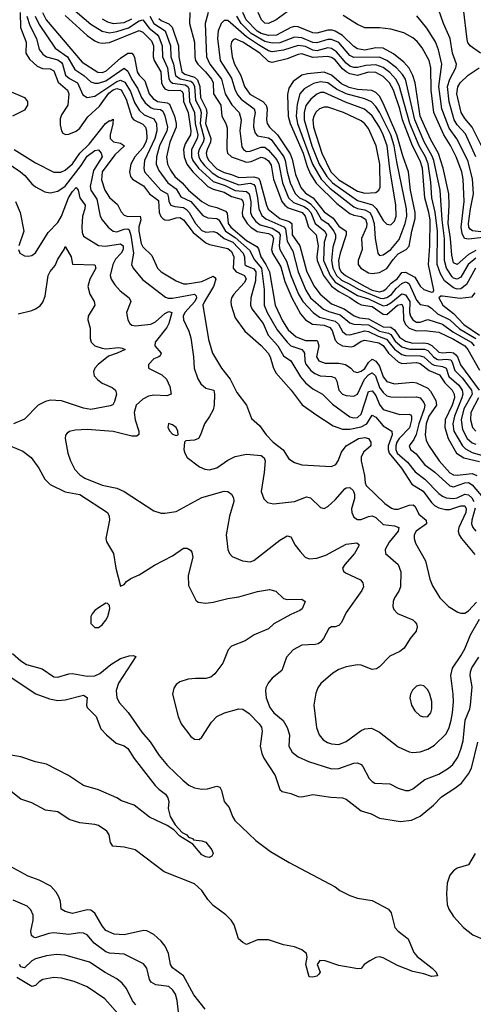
# Model space of a CAD drawing. Header units: inches. Extents: x 884549 to 1028252, y 526810 to 653624.
# Tile 502 of 656: x 954185 to 956637, y 590456 to 595771. Entities that reach past the tile are written whole.
import ezdxf

# ---------------------------------------------------------------- set-up
doc = ezdxf.new("R2010")
doc.units = ezdxf.units.IN
doc.header["$MEASUREMENT"] = 0
doc.layers.add('A9559', color=7, linetype='Continuous')

msp = doc.modelspace()

# ---------------------------------------------------------------- linework, layer by layer
at = {"layer": 'A9559', "color": 5}
for points, elevation in [([(954448.3, 595850), (954570, 595746.1), (954630, 595709.1), (954670, 595700.2), (954710, 595706.4), (954772.8, 595727.2), (954830, 595764.6), (954850, 595770.3), (954884.2, 595724.2), (954927.8, 595690), (954937.5, 595677.5), (954954.5, 595630), (954956, 595570), (954983.8, 595510), (954991.5, 595451.5), (954998.5, 595438.5), (955010, 595428.2), (955078.5, 595418.5), (955093.7, 595410), (955098.3, 595398.3), (955102.9, 595330), (955130.4, 595270), (955132.3, 595210), (955146.9, 595150), (955143.5, 595130), (955113.2, 595070), (955113, 595030), (955120.6, 595010), (955150.5, 594970), (955230, 594896.7), (955295.2, 594875.2), (955350, 594848.2), (955410, 594843), (955424.4, 594830), (955434.2, 594790), (955432.7, 594730), (955439.9, 594710), (955461.6, 594681.6), (955483.7, 594663.7), (955550, 594644.6), (955584.4, 594624.4), (955592, 594610), (955586.5, 594550), (955590.5, 594530.5), (955627.5, 594467.5), (955649.4, 594390), (955691, 594290), (955715.2, 594250), (955770.2, 594190.2), (955805.7, 594165.7), (955890, 594143), (955907.8, 594127.8), (955930, 594086.9), (955950, 594071.3), (955970, 594069.4), (956049.6, 594090.4), (956070, 594087.9), (956121.6, 594061.6), (956167, 594047), (956211.4, 593991.4), (956250, 593963.6), (956270, 593957.6), (956350, 593956.5), (956370, 593951.6), (956410, 593913.3), (956425, 593905), (956470, 593899.3), (956489.6, 593890), (956505.1, 593845.1), (956557.7, 593797.7), (956576.6, 593770), (956579.2, 593750), (956574, 593730), (956535, 593630), (956526, 593590), (956531.5, 593550), (956577.9, 593470), (956594.4, 593454.4), (956630, 593433.7), (956710.6, 593410.6)], 2440), ([(956650.9, 595030.9), (956593.9, 595153.9), (956550, 595203), (956533.9, 595230), (956506.5, 595326.5), (956497.2, 595410), (956509.6, 595450), (956542.5, 595510), (956545.8, 595530), (956523.4, 595590), (956511.5, 595670), (956475.9, 595750), (956437.9, 595857.9)], 2440), ([(956674.7, 595590), (956619, 595630), (956607.7, 595647.7), (956603.9, 595663.9), (956583.2, 595830)], 2420), ([(954187.4, 595810), (954188.5, 595728.5), (954218.9, 595650), (954218.4, 595590), (954238, 595558), (954279.5, 595519.5), (954307.4, 595507.4), (954350, 595504.8), (954370, 595495), (954393.3, 595433.3), (954443.9, 595390), (954450.1, 595370), (954445.6, 595310), (954410, 595257.6), (954404.1, 595235.9), (954403.8, 595203.8), (954410.2, 595170), (954418.2, 595158.2), (954431.8, 595151.8), (954450, 595153.1), (954490, 595168.3), (954510, 595186), (954553.5, 595246.5), (954615.5, 595304.5), (954666.3, 595373.7), (954690, 595392), (954710, 595399.3), (954732.6, 595392.6), (954760.9, 595340.9), (954790, 595243), (954801, 595230), (954850, 595206.7), (954864.5, 595190), (954869.8, 595170), (954871.6, 595130), (954867, 595110), (954850, 595079.1), (954807.3, 595030), (954785.3, 594990), (954778.3, 594950), (954784.4, 594924.4), (954794.2, 594910), (954853.9, 594873.9), (954885.5, 594830), (954935.2, 594795.2), (954939.3, 594730), (954947.8, 594707.8), (954957.8, 594697.8), (954970, 594690.1), (954990, 594688.3), (955030, 594701.5), (955050, 594703.2), (955070, 594690.9), (955122.6, 594622.6), (955190, 594566.1), (955210, 594556.4), (955310, 594536.3), (955330, 594518.9), (955341.6, 594490), (955338.7, 594430), (955354, 594410), (955400.5, 594390), (955409.2, 594370), (955397.3, 594350), (955342.3, 594290), (955329.6, 594270), (955325.1, 594250), (955328, 594230), (955350, 594161.1), (955401.4, 594090), (955490, 594011.2), (955527.2, 593970), (955538.5, 593950), (955554.7, 593894.7), (955570, 593863.8), (955651.4, 593771.4), (955712.1, 593692.1), (955790, 593635.5), (955879.1, 593579.1), (955930, 593559.9), (955970, 593560.8), (956030, 593573.3), (956060.8, 593590), (956090, 593635.3), (956110, 593625.8), (956150, 593578), (956196.8, 593550), (956197.1, 593530), (956175.9, 593470), (956175.7, 593450), (956182, 593430), (956248.6, 593350), (956303.9, 593263.9), (956365.8, 593225.8), (956410, 593164.2), (956427.5, 593147.5), (956450, 593136.1), (956486.5, 593126.5), (956510, 593126.7), (956570, 593147), (956590, 593147), (956597.4, 593130), (956596.4, 593110), (956557.7, 593030), (956555.2, 593010), (956559.8, 592990), (956572.1, 592970), (956644.6, 592884.6)], 2320), ([(954223.8, 595790), (954238.6, 595738.6), (954275.2, 595670), (954290.7, 595610.7), (954298.3, 595598.3), (954310, 595583.8), (954330, 595570.5), (954390, 595553.6), (954410, 595539.5), (954416.3, 595530), (954431.9, 595471.9), (954453.2, 595453.2), (954497.5, 595430), (954525.7, 595365.7), (954550, 595351.2), (954590, 595358.2), (954710, 595437.8), (954730, 595444.8), (954753, 595433), (954783.1, 595383.1), (954804.5, 595324.5), (954830, 595282.1), (954857.9, 595257.9), (954910, 595235.3), (954924.9, 595210), (954926.6, 595170), (954915.5, 595130), (954859.9, 595010), (954854.8, 594970), (954860.1, 594950), (954948.4, 594850), (954983.1, 594830), (954989.8, 594810), (954990.1, 594790), (955001.7, 594770), (955022.7, 594762.7), (955070, 594756.2), (955086.7, 594746.7), (955100.9, 594730), (955134.3, 594670), (955170, 594633.5), (955190, 594623.4), (955230, 594626.5), (955250, 594621.9), (955289.7, 594589.7), (955337.2, 594570), (955391.8, 594510), (955399.1, 594490), (955401, 594450), (955410, 594441.5), (955450, 594426.2), (955461.5, 594410), (955459.2, 594360.8), (955433.3, 594270), (955432.3, 594230), (955438.6, 594210), (955500.8, 594130), (955527.9, 594067.9), (955580.4, 594010), (955610, 593956.8), (955650, 593928.7), (955702.6, 593842.6), (955730.3, 593810.3), (955770, 593778.8), (955820.6, 593750), (955875.3, 593695.3), (955970, 593626.7), (955990, 593622), (956010, 593623.8), (956030, 593640.9), (956070, 593764.2), (956090, 593767.5), (956110, 593741.5), (956130, 593693.5), (956150, 593666.4), (956239.8, 593639.8), (956290, 593641), (956297.5, 593637.5), (956303, 593630), (956303.3, 593610), (956292.4, 593567.6), (956236.5, 593510), (956223.2, 593490), (956217, 593470), (956217, 593450), (956224.7, 593430), (956281.7, 593381.7), (956321.5, 593330), (956374.9, 593290), (956450, 593213.5), (956470, 593198.8), (956490.1, 593190.1), (956530, 593185.8), (956550, 593189.5), (956590, 593208.9), (956610, 593206.2), (956628.7, 593190), (956640.2, 593170)], 2340), ([(954268.2, 595790), (954290, 595744.4), (954376.9, 595616.9), (954442.3, 595570), (954482.5, 595502.5), (954531.7, 595470), (954570, 595434.8), (954590, 595427.7), (954610, 595427.7), (954650, 595440.8), (954750, 595509.2), (954770, 595493.6), (954790, 595447.7), (954821.4, 595401.4), (954842.2, 595350), (954862.7, 595322.7), (954895, 595295), (954910, 595288.8), (954945.3, 595285.3), (954957.7, 595277.7), (954970, 595251.2), (954983, 595190), (954980.3, 595170), (954941.2, 595090), (954924.1, 595030), (954921.7, 594990), (954935.9, 594955.9), (954984.7, 594890), (955030, 594857.5), (955055.3, 594815.3), (955110, 594788.8), (955174.3, 594714.3), (955201.8, 594701.8), (955250, 594696.8), (955260.8, 594690), (955297.7, 594630), (955350, 594595.2), (955426.9, 594526.9), (955453.6, 594473.6), (955491.7, 594430), (955506.2, 594313.8), (955506.3, 594230), (955521.9, 594190), (955575.7, 594095.7), (955630, 594029.7), (955650.5, 594010.5), (955709.2, 593990), (955719.6, 593979.6), (955724.8, 593970), (955725.8, 593930), (955731.9, 593911.9), (955757.6, 593877.6), (955780.5, 593860.5), (955809, 593849), (955870, 593844), (955890, 593837), (955899.6, 593819.6), (955910.1, 593770), (955929.8, 593749.8), (955950, 593741.4), (955990, 593739.3), (956010, 593750.1), (956049.2, 593830), (956070, 593853), (956090, 593865), (956107.4, 593847.4), (956130, 593785.5), (956150, 593758.6), (956170, 593741.1), (956190, 593735.8), (956270, 593732.4), (956330, 593735.6), (956350, 593729.2), (956370, 593704.2), (956374.7, 593690), (956371.8, 593670), (956341.3, 593590), (956328.3, 593531.7), (956315.4, 593504.6), (956290.2, 593470), (956297.8, 593450), (956327.1, 593427.1), (956372, 593370), (956428.7, 593328.7), (956510, 593254.5), (956530, 593248.4), (956591.4, 593271.4), (956610, 593272), (956630, 593260.6), (956690.2, 593190.2)], 2360), ([(954307.3, 595810), (954327.2, 595770), (954521.8, 595541.8), (954607.5, 595487.5), (954630, 595486), (954650, 595493), (954730, 595563.8), (954770, 595589.7), (954790, 595590.9), (954799.6, 595579.6), (954806.1, 595566.1), (954819.9, 595490), (954830.9, 595470.9), (954860.7, 595440.7), (954885.3, 595370), (954905.3, 595345.3), (954929.1, 595329.1), (954981.6, 595321.6), (954994.8, 595314.8), (955020.6, 595250), (955030.6, 595210.6), (955030.5, 595190), (954996.1, 595110), (954979, 595030), (954984, 594990), (954999.2, 594959.2), (955024, 594924), (955062.2, 594890), (955096.9, 594850), (955170, 594788.5), (955207.6, 594767.6), (955250, 594756.8), (955296.9, 594736.9), (955305.6, 594725.6), (955311.3, 594670), (955325.3, 594650), (955410, 594578.8), (955466.5, 594546.5), (955474.6, 594534.6), (955487.8, 594490), (955515.3, 594450), (955535.6, 594410), (955564.8, 594230), (955604.6, 594144.6), (955636.3, 594096.3), (955678.8, 594058.8), (955730, 594038.4), (955790, 594038.8), (955795.2, 594035.2), (955802.1, 594010), (955788.6, 593950), (955802.1, 593930), (955836.7, 593916.7), (955910, 593916.9), (955945.8, 593910), (955974.2, 593890), (955990, 593870.8), (956010, 593865.8), (956030, 593872.7), (956050, 593887.1), (956070, 593919.7), (956090, 593938.9), (956110, 593927.9), (956130, 593900.6), (956150, 593842.4), (956170, 593817.2), (956210, 593804.5), (956310, 593814.8), (956330, 593810.4), (956390, 593781.6), (956406, 593766), (956434.8, 593714.8), (956437.9, 593690), (956396.2, 593630), (956381.5, 593590), (956376.1, 593530), (956381.2, 593501.2), (956394, 593474), (956451.8, 593390), (956510, 593324.3), (956530, 593314.4), (956550, 593311.9), (956630, 593321.2), (956654.8, 593310)], 2380), ([(954430, 595793.3), (954550, 595686.2), (954590, 595656.6), (954610, 595648.2), (954630, 595643.6), (954670, 595647.3), (954830, 595712), (954850, 595702.7), (954896.6, 595656.6), (954908.5, 595630), (954906.2, 595570), (954910.9, 595550.9), (954947.1, 595490), (954951.4, 595430), (954959.3, 595410), (954970, 595398.2), (954990, 595388.6), (955051.1, 595391.1), (955063.2, 595383.2), (955068.7, 595370), (955070, 595330), (955095, 595270), (955108.9, 595170), (955107.7, 595150), (955078.5, 595101.5), (955070.7, 595070), (955073.1, 595030), (955088.9, 594990), (955119.8, 594950), (955201.9, 594870), (955230, 594856.7), (955290, 594839.6), (955330, 594816.6), (955381.4, 594801.4), (955391.2, 594791.2), (955393.5, 594773.5), (955387, 594730), (955389.1, 594710), (955414.2, 594670), (955434.1, 594650), (955467.7, 594627.7), (955530, 594616.2), (955550, 594604.9), (955557, 594590), (955546.1, 594530), (955550.7, 594510), (955596.8, 594436.8), (955617.8, 594357.8), (955654.9, 594270), (955703.1, 594183.1), (955730.4, 594150.4), (955768, 594128), (955830, 594121), (955860.4, 594110), (955873, 594093), (955890, 594040.1), (955904.5, 594024.5), (955929.7, 594009.7), (955976, 594004), (955991.5, 594008.5), (956030, 594035.1), (956050, 594039.9), (956126.1, 594026.1), (956150, 594012), (956178.9, 593970), (956230, 593923.4), (956250, 593915.6), (956330, 593919.5), (956350, 593914.5), (956397.3, 593877.3), (956454, 593854), (956481.9, 593810), (956522.2, 593770), (956533.8, 593750), (956534.6, 593730), (956523.1, 593690), (956484.9, 593610), (956481.9, 593570), (956500.3, 593510), (956546.3, 593430), (956584.9, 593404.9), (956670, 593385.2)], 2420), ([(954630, 595775.7), (954659.5, 595759.5), (954690.7, 595750.7), (954750, 595756.2), (954790, 595774.8)], 2460), ([(954887.7, 595790), (954910, 595750.1), (954971.8, 595710), (954999.5, 595630), (955002.1, 595570), (955016.3, 595530), (955027.2, 595470), (955051.5, 595451.5), (955110, 595438.4), (955119.8, 595430), (955128.7, 595410), (955135.5, 595335.5), (955160.9, 595290), (955164.8, 595270), (955160.9, 595210), (955182, 595130), (955176.8, 595110), (955153.9, 595070), (955150, 595050), (955152.8, 595030), (955162.2, 595010), (955183.5, 594983.5), (955224.8, 594944.8), (955260.5, 594920.5), (955370, 594878.8), (955430, 594888), (955450, 594881.4), (955457.3, 594870), (955470.8, 594810), (955477.6, 594750), (955493.3, 594713.3), (955516, 594696), (955612.6, 594652.6), (955620.9, 594640.9), (955630, 594576.1), (955660.4, 594520.4), (955689.2, 594409.2), (955730.6, 594310), (955757.3, 594270), (955827.7, 594207.7), (955855, 594195), (955917, 594177), (955970, 594133.8), (955990, 594127.5), (956070, 594122.9), (956130, 594089.3), (956178.3, 594078.3), (956190.5, 594070.5), (956214.9, 594034.9), (956250, 594004.6), (956292.1, 593992.1), (956372, 593992), (956390, 593985.4), (956421.4, 593950), (956438.8, 593938.8), (956450, 593934.8), (956490, 593938.8), (956514.2, 593934.2), (956522.8, 593922.8), (956537.1, 593877.1), (956576.9, 593836.9), (956626.4, 593770), (956630, 593749.2), (956586.2, 593670), (956571.5, 593610), (956579, 593559), (956604.1, 593510), (956630, 593487), (956650, 593479.1)], 2460), ([(954936.9, 595776.9), (954950, 595766.6), (954990, 595749), (955008.1, 595730), (955042.5, 595630), (955044.3, 595570), (955061.8, 595490), (955077.2, 595477.2), (955130, 595460.6), (955146.3, 595446.3), (955158, 595410), (955162.4, 595350), (955193.5, 595290), (955196.4, 595270), (955189.3, 595210), (955218.1, 595130), (955216.7, 595110), (955198, 595070), (955193.5, 595050), (955196.5, 595030), (955206.6, 595010), (955250, 594965.9), (955290, 594945), (955330, 594934.9), (955370, 594918.4), (955450, 594922.4), (955475.5, 594915.5), (955483.2, 594903.2), (955518.3, 594770), (955528.4, 594748.4), (955590, 594697.9), (955641.1, 594681.1), (955655.3, 594670), (955656.8, 594610), (955699, 594550), (955734.4, 594414.4), (955774.3, 594334.3), (955809.7, 594289.7), (955870, 594237.7), (955938.9, 594210), (955991.9, 594171.9), (956021.9, 594161.9), (956070, 594155.9), (956150, 594112), (956190.7, 594110.7), (956210, 594096), (956237.5, 594057.5), (956270, 594035.1), (956310, 594025), (956370, 594026.2), (956390, 594022.5), (956411.8, 594011.8), (956450, 593975.2), (956470, 593972), (956510, 593976.2), (956530, 593972), (956542.5, 593962.5), (956551.9, 593950), (956567.4, 593907.4), (956668.8, 593770)], 2480), ([(955105.1, 595810), (955102.1, 595750), (955129, 595650), (955130.7, 595570), (955135.1, 595550), (955147.1, 595530), (955189.8, 595489.8), (955220.7, 595450), (955229.6, 595430), (955232.7, 595370), (955271.8, 595310), (955278, 595250), (955299.8, 595210), (955306.8, 595186.8), (955304.3, 595070), (955307.5, 595050), (955329.3, 595030), (955410, 595001.6), (955435.4, 595004.6), (955490, 595028.5), (955510, 595023.7), (955530, 595009.1), (955544.6, 594984.6), (955556.4, 594910), (955601.4, 594790), (955617.1, 594770), (955635.9, 594755.9), (955711.8, 594730), (955727.7, 594710), (955746.3, 594650), (955787, 594610), (955798, 594550), (955790, 594490), (955792.8, 594470), (955827.3, 594390), (955870, 594333.1), (955910, 594303.2), (955970, 594270.9), (956010, 594242.2), (956030, 594231.8), (956090, 594222.1), (956150, 594180.7), (956170, 594180), (956227.1, 594230), (956250, 594236), (956257.7, 594217.7), (956258.9, 594150), (956270, 594124.6), (956290, 594105.8), (956330, 594091.3), (956373, 594093), (956450, 594084.5), (956530, 594046.4), (956591.1, 594011.1), (956607.3, 593990), (956670, 593878.5)], 2520), ([(955204.3, 595810), (955186.8, 595750), (955195.1, 595570), (955213, 595530), (955274.7, 595450), (955294.8, 595370), (955330.5, 595310.5), (955371.5, 595270), (955381.1, 595230), (955375, 595170), (955385.2, 595085.2), (955393.7, 595070), (955410, 595060.1), (955430, 595060.3), (955490, 595082.1), (955510, 595082.7), (955530, 595066.9), (955574.9, 595014.9), (955586, 594990), (955605, 594890), (955638.2, 594810), (955664.6, 594784.6), (955722.9, 594762.9), (955740.8, 594750), (955758.9, 594730), (955782.2, 594670), (955833.8, 594630), (955843, 594610), (955830.2, 594569.8), (955827, 594470), (955862.4, 594390), (955890, 594353.2), (956010, 594282), (956070, 594263.9), (956150, 594226.7), (956170, 594230), (956190, 594241.6), (956250, 594290.7), (956270, 594286.3), (956293.8, 594250), (956291.4, 594190), (956296.6, 594170), (956310, 594149.7), (956330, 594138.7), (956350, 594138.5), (956390, 594152), (956470, 594127), (956526.5, 594086.5), (956624.1, 594030), (956640.4, 594010)], 2540), ([(956649.2, 594430), (956599.6, 594340.4), (956570, 594318.6), (956550, 594317), (956530, 594323), (956481.3, 594361.3), (956459.1, 594399.1), (956441.7, 594450), (956443.5, 594630), (956431, 594731), (956411.6, 594810), (956407.2, 594892.8), (956392.1, 594992.1), (956378.2, 595030), (956343.5, 595090), (956293.6, 595210), (956236, 595416), (956217.2, 595450), (956185.3, 595485.3), (956150, 595512.1), (956110, 595526.5), (956056.1, 595523.9), (956010, 595512.6), (955990, 595511.8), (955970, 595519.3), (955950, 595535.6), (955897.5, 595597.5), (955870, 595615.6), (955850, 595618.3), (955790, 595602.8), (955770, 595606.5), (955730, 595626.1), (955690, 595631.5), (955610, 595606.8), (955550, 595596.5), (955530, 595602.9), (955474.6, 595634.6), (955410, 595679), (955310, 595766.8), (955290, 595766), (955274, 595750), (955257.2, 595710), (955253.1, 595670), (955267.9, 595550), (955330, 595454.6), (955349.4, 595390), (955364.1, 595364.1), (955382.3, 595342.3), (955451.7, 595290), (955456.6, 595270), (955449.7, 595230), (955448.9, 595190), (955457.6, 595157.6), (955470, 595144.3), (955530, 595133.4), (955543.4, 595123.4), (955611.6, 595030), (955620.5, 595010), (955630.8, 594950), (955647.3, 594890), (955673.2, 594833.2), (955696.9, 594810), (955733.7, 594793.7), (955757.4, 594777.4), (955784.8, 594744.8), (955814.6, 594694.6), (955850.3, 594670.3), (955881.9, 594630), (955892.2, 594610), (955892.1, 594590), (955876.7, 594543.3), (955869.2, 594470), (955878.1, 594430), (955896.6, 594390), (955924.1, 594364.1), (955970, 594343.4), (956015.7, 594315.7), (956133, 594267), (956150, 594265.2), (956170, 594270.7), (956193.5, 594286.5), (956219.9, 594320.1), (956250, 594346.5), (956270, 594355.1), (956283.5, 594350), (956290, 594345.7), (956330, 594257.1), (956350, 594233.3), (956390, 594226), (956410, 594214.3), (956442.8, 594182.8), (956509.4, 594150), (956562.3, 594102.3), (956650.6, 594050)], 2560), ([(956650, 594483.8), (956608.7, 594450), (956570, 594380.7), (956550, 594369.7), (956530, 594375.6), (956522.9, 594382.9), (956492.1, 594430), (956480.5, 594470), (956480.9, 594590), (956467.4, 594690), (956458, 594850), (956424, 595010), (956414.7, 595034.7), (956371.5, 595111.5), (956321.3, 595230), (956269.3, 595449.3), (956254.1, 595474.1), (956221.6, 595510), (956170, 595550.2), (956130, 595568.1), (955990, 595567), (955970, 595577.9), (955910, 595647.3), (955870, 595664.3), (955850, 595664.3), (955790, 595645.6), (955770, 595648.5), (955710, 595672.3), (955670, 595677.1), (955590, 595646.5), (955550, 595644.6), (955510, 595653.7), (955436.6, 595696.6), (955381.8, 595750), (955359, 595790)], 2540), ([(956650, 594524.8), (956610, 594503.7), (956550, 594449.4), (956530, 594458.1), (956519.6, 594499.6), (956513.7, 594590), (956500.5, 594670), (956506, 594770), (956503.9, 594830), (956473, 594970), (956448.4, 595048.4), (956405.4, 595125.4), (956349.7, 595249.7), (956321.8, 595430), (956310.1, 595470.1), (956289.4, 595509.4), (956261.6, 595541.6), (956205.9, 595585.9), (956150, 595616.4), (956110, 595619.5), (956050, 595607), (956010, 595612.7), (955990, 595625.5), (955930, 595684.6), (955890, 595709.7), (955874.1, 595714.1), (955850, 595713.7), (955790, 595698.4), (955770, 595699.2), (955690, 595731.4), (955670, 595733.2), (955650, 595729.2), (955572.5, 595687.5), (955530, 595685.2), (955490, 595696.6), (955468.6, 595708.6), (955408.2, 595770), (955390.9, 595810)], 2520), ([(955630, 595812.8), (955570.4, 595770), (955530, 595751), (955510, 595752.2), (955491.7, 595770), (955473, 595810)], 2480), ([(956690, 594595.1), (956610, 594586.6), (956589.8, 594589.8), (956575.9, 594615.9), (956570.7, 594650), (956586.8, 594790), (956581.3, 594910), (956573.8, 594950), (956543.3, 595030), (956512.4, 595092.4), (956476.5, 595150), (956424.1, 595270), (956408.9, 595390), (956406.8, 595510), (956397.6, 595550), (956359.5, 595619.5), (956333.1, 595653.1), (956310, 595672.9), (956260.7, 595700.7), (956190, 595719.6), (956130, 595727.1), (956050, 595727.5), (956010, 595744.9), (955933.1, 595793.1)], 2480), ([(956770, 594614.7), (956631.7, 594631.7), (956619.9, 594639.9), (956612, 594650), (956611.3, 594670), (956621.2, 594750), (956637.7, 594830), (956631.7, 594911.7), (956606.1, 595010), (956547.8, 595127.8), (956505.9, 595185.9), (956466.7, 595290), (956449.7, 595410.3), (956467, 595530), (956448.8, 595608.8), (956431.5, 595651.5), (956385.8, 595725.8), (956331, 595791)], 2460), ([(956690, 595072.5), (956630.8, 595190), (956590, 595237.3), (956571.4, 595270), (956547.7, 595370), (956552.3, 595407.7), (956565.3, 595430), (956608.8, 595471.2), (956667.7, 595510)], 2420), ([(954126.1, 595386.1), (954210.2, 595350), (954226, 595330), (954227.1, 595310), (954210, 595282.9), (954146, 595250)], 2280), ([(954155, 595070), (954270, 594998.5), (954370, 594947.5), (954407.9, 594947.9), (954430, 594957.7), (954470, 594992), (954510.2, 595050), (954560.5, 595099.5), (954647.6, 595210), (954670, 595226.9), (954674.8, 595225.2), (954690, 595233.1), (954688.1, 595208.1), (954673.5, 595150), (954673.3, 595130), (954690.9, 595110.9), (954730, 595104.1), (954750.8, 595090), (954699.6, 595040.4), (954631.1, 594950), (954626.1, 594906.1), (954645.1, 594850), (954670, 594811.7), (954712.9, 594772.9), (954733.2, 594733.2), (954750, 594715.4), (954769.2, 594709.2), (954835.2, 594710), (954839.4, 594690), (954828.3, 594651.7), (954827.8, 594630), (954842, 594562), (954850, 594545.3), (954898.1, 594498.1), (954929.5, 594430), (954949.3, 594410), (955030, 594361.9), (955070, 594345.7), (955090, 594344.9), (955170, 594356.8), (955230, 594385.7), (955238.9, 594378.9), (955244.1, 594370), (955233, 594330), (955183.1, 594250), (955175.3, 594230), (955205.1, 594045.1), (955227.1, 593970), (955275, 593890), (955322.8, 593830), (955358.6, 593758.6), (955410.2, 593690), (955438, 593618), (955480.4, 593580.4), (955516.8, 593530), (955555.2, 593490), (955608.5, 593448.5), (955640, 593400), (955670, 593381.2), (955710, 593367.7), (955870, 593358.2), (955894.3, 593370), (955906.5, 593390), (955923.3, 593436.7), (955949.6, 593470.4), (956016.2, 593510), (956050, 593516), (956070, 593510.4), (956083.1, 593490), (956082, 593470), (956043.8, 593436.2), (956030.8, 593410), (956031.1, 593390), (956049.1, 593310.9), (956051.2, 593271.2), (956057.1, 593257.1), (956159.1, 593159.1), (956194.1, 593134.1), (956210, 593128.1), (956230, 593128.9), (956290, 593149.5), (956311.9, 593151.9), (956323.1, 593143.1), (956341.9, 593101.9), (956381.1, 593070), (956383.4, 593050), (956327.4, 593010), (956316, 592990), (956316.1, 592970), (956324.9, 592944.9), (956378.5, 592850), (956401.7, 592750), (956415.5, 592715.5), (956455.2, 592650), (956503.2, 592603.2), (956552.8, 592572.8), (956570, 592566.5), (956590, 592567), (956610, 592579.3), (956653.3, 592626.7)], 2280), ([(954110, 595003.6), (954189.3, 594950), (954212.5, 594930), (954250, 594884.2), (954270, 594868.3), (954321.2, 594841.2), (954350, 594835.3), (954390, 594845.9), (954430, 594872.6), (954517.2, 594982.8), (954550, 595033.9), (954590, 595064.2), (954610, 595068.6), (954625, 595050), (954630.1, 595030), (954583.7, 594956.3), (954564.9, 594870), (954569.3, 594850), (954601.9, 594801.9), (954619.2, 594710), (954630.1, 594690), (954663.2, 594650), (954689.4, 594629.4), (954710, 594624.9), (954750, 594639.9), (954770, 594641.8), (954775.5, 594635.5), (954786.2, 594606.2), (954799.6, 594510), (954789, 594450), (954797.6, 594430), (954847.8, 594367.8), (954972.1, 594272.1), (954987.1, 594267.1), (955010, 594267.2), (955129, 594289), (955139.3, 594279.3), (955141, 594270), (955130.6, 594250), (955077.7, 594190), (955069, 594170), (955069.7, 594149.7), (955098.3, 594090), (955110, 594053), (955124.5, 593950), (955127.6, 593890), (955148.3, 593831.7), (955164.4, 593804.4), (955190, 593781.3), (955233.7, 593770), (955237.6, 593750), (955235.4, 593690), (955230, 593665.1), (955211.5, 593628.5), (955183.1, 593590), (955162.4, 593530), (955150.3, 593509.7), (955130, 593500.7), (955082.5, 593497.5), (955076, 593490), (955072.7, 593450), (955077.1, 593430), (955090, 593407.3), (955157.1, 593357.1), (955185, 593345), (955210, 593341.2), (955250, 593351.1), (955310, 593393.8), (955350, 593412.3), (955410, 593424.7), (955490, 593418), (955506, 593406), (955510.9, 593390), (955506.4, 593326.4), (955490, 593224.7), (955504.3, 593184.3), (955524.1, 593164.1), (955557.2, 593157.2), (955670, 593169.2), (955735.3, 593195.3), (955755.8, 593190), (955810, 593137), (955830, 593132.9), (955850, 593143.2), (955890, 593178.5), (955942, 593238), (955950, 593243.7), (955970, 593245.6), (955987.6, 593230), (955993.9, 593210), (955993.6, 593186.4), (955979, 593130), (955979.8, 593110), (955990, 593085.8), (956010, 593072.8), (956030, 593071.9), (956070, 593089.4), (956090, 593091.9), (956110, 593083.6), (956150, 593045.6), (956210, 593039.4), (956234.7, 593030), (956231.2, 593010), (956181, 592950), (956159.7, 592910), (956161.5, 592890), (956230.6, 592830.6), (956245.4, 592790), (956243.5, 592710), (956234.4, 592685.6), (956210.2, 592650), (956203.2, 592630), (956202.3, 592602.3), (956206.6, 592586.6), (956226.1, 592566.1), (956310, 592530.3), (956320.8, 592520.8), (956330.3, 592510), (956333, 592493), (956327, 592470), (956294.9, 592430), (956262.7, 592377.3), (956240, 592360), (956184.6, 592335.4), (956130, 592278), (956113.6, 592266.4), (956090, 592262.4), (956030, 592285.8), (956010, 592288.1), (955950, 592277.4), (955910, 592262.8), (955876.9, 592243.1), (955812.2, 592187.8), (955795.7, 592164.3), (955784.6, 592135.4), (955775.4, 592070), (955789.6, 591950), (955803.6, 591910), (955824.2, 591884.2), (955848.8, 591868.8), (955870, 591862), (955910, 591858.4), (955950, 591875), (956030, 591933.7), (956050, 591942.9), (956087.1, 591947.1), (956130, 591924.4), (956230, 591846), (956290, 591818.9), (956310, 591815), (956350, 591819.4), (956390, 591833.7), (956426.1, 591853.9), (956490, 591916.2), (956505.8, 591950), (956516.6, 591990), (956525, 592030), (956528.8, 592088.8), (956528.3, 592130), (956515.6, 592230), (956523.2, 592270), (956570, 592336.9), (956590, 592374), (956620.8, 592450), (956670, 592535.5)], 2260), ([(954178.5, 594530), (954184.6, 594510), (954210, 594495.8), (954230, 594493.4), (954250, 594497.6), (954270, 594512), (954338.8, 594621.2), (954390, 594675.9), (954409.9, 594710), (954447.8, 594810), (954470, 594843.8), (954490, 594864.3), (954501.1, 594850), (954509.4, 594809.4), (954538.3, 594770), (954536.9, 594750), (954524.8, 594710), (954521, 594650), (954522.1, 594622.1), (954530, 594602.6), (954611.5, 594551.5), (954648.5, 594548.5), (954730, 594561.3), (954744.7, 594550), (954744.8, 594530), (954733, 594510), (954702.8, 594477.2), (954688.3, 594450), (954672.9, 594390), (954678.6, 594370), (954699.2, 594339.2), (954728, 594308), (954776.9, 594270), (954786, 594250), (954762, 594190), (954769, 594150), (954780.3, 594130), (954790, 594121.5), (954810, 594118), (954892.8, 594127.2), (954919.6, 594140.4), (954970, 594184.9), (954990, 594195.6), (955007.2, 594190), (954991.1, 594130), (954980.5, 594110), (954917.6, 594030), (954915.4, 594010), (954948.9, 593970), (954943.2, 593956.8), (954937.1, 593950), (954910, 593939.4), (954880.8, 593910), (954881.1, 593890), (954953.2, 593853.2), (954978, 593830), (954995.6, 593790), (955004.2, 593750), (954980.4, 593739.6), (954910, 593743.4), (954881, 593739), (954850, 593722.4), (954815, 593690), (954803.6, 593650), (954808.9, 593610), (954828.2, 593550), (954828.9, 593531.1), (954817.7, 593522.3), (954790, 593522.7), (954690, 593547.9), (954550, 593557.8), (954485.1, 593554.9), (954453.1, 593546.9), (954441.4, 593538.6), (954432.7, 593527.3), (954430.2, 593509.8), (954444.6, 593430), (954458.9, 593390), (954483.3, 593343.3), (954510, 593314.4), (954536.7, 593296.7), (954630, 593258), (954710, 593241.3), (954750, 593224.6), (954910, 593118.9), (954950, 593107.4), (954970, 593106.3), (955030, 593115.5), (955170, 593192.1), (955290, 593225.8), (955310, 593224.2), (955330.4, 593210), (955339.5, 593190), (955341.5, 593170), (955318, 593090), (955300.7, 592990), (955310, 592911.3), (955318.4, 592890), (955332.9, 592872.9), (955389.2, 592849.2), (955430, 592844.7), (955450, 592851.1), (955590, 592960.7), (955630, 592984), (955650, 592978.4), (955673.9, 592933.9), (955700.3, 592900.3), (955727.6, 592870), (955750, 592859.8), (955790, 592864.1), (955838.9, 592881.1), (955950, 592939), (956007.1, 592947.1), (956017.3, 592937.3), (956017.8, 592930), (955994.1, 592890), (955942.3, 592830), (955930.2, 592810), (955934.7, 592794.7), (955945, 592785), (956026.3, 592746.3), (956040.3, 592730), (956042.6, 592710), (956034, 592690), (955950.1, 592569.9), (955923.6, 592516.4), (955910, 592500.7), (955890, 592492.7), (955870, 592493.2), (955855.3, 592484.7), (955826, 592430), (955810.4, 592410), (955797.6, 592402.4), (955782.5, 592397.5), (955710, 592394.2), (955663.5, 592370), (955627.1, 592330), (955602, 592258), (955550, 592216.9), (955528.1, 592190), (955515.8, 592164.2), (955512.9, 592147.1), (955517.7, 592110), (955537.4, 592057.4), (955557.8, 592030), (955608, 591988), (955631, 591950), (955642.9, 591910), (955638.7, 591850), (955657.6, 591817.6), (955690, 591791.6), (955746.1, 591766.1), (955870, 591726.2), (955910, 591728.3), (955990, 591756.8), (956010, 591758.6), (956030, 591750.3), (956039.6, 591739.6), (956074.4, 591674.4), (956090, 591658), (956104.9, 591650), (956185.4, 591645.4), (956230, 591622), (956270, 591609.2), (956290, 591609.2), (956310, 591618), (956375.1, 591670), (956450, 591698.1), (956502.9, 591730), (956525.4, 591750), (956552.3, 591790), (956570, 591833.7), (956581.5, 591878.5), (956593.4, 591990), (956617.3, 592050), (956621, 592070), (956629.9, 592170), (956619, 592230), (956620.5, 592250), (956628.6, 592271.4), (956667, 592330)], 2240), ([(954162.1, 594790), (954187.9, 594730), (954206.3, 594630), (954180.7, 594550)], 2240), ([(954176.5, 594183.5), (954250, 594201.5), (954270.8, 594209.2), (954294.5, 594225.5), (954310, 594245.8), (954321.5, 594278.5), (954338.1, 594390), (954348.5, 594411.5), (954376, 594444), (954390, 594478.6), (954424.2, 594530), (954430, 594546), (954462.5, 594490), (954470.3, 594450.3), (954590, 594446.7), (954595.9, 594430), (954564.3, 594370), (954553.6, 594330), (954563.5, 594290), (954587, 594250), (954591, 594230), (954554.7, 594170), (954553.6, 594150), (954566.2, 594106.2), (954565.5, 594050), (954570.1, 594030.1), (954590.1, 594010.1), (954630, 593997.3), (954650, 593994.3), (954720.6, 594000.6), (954738.4, 593998.4), (954754.3, 593990), (954712.4, 593970), (954665, 593955), (954608.6, 593910), (954591.6, 593890), (954583.9, 593870), (954587.8, 593847.8), (954606.2, 593826.2), (954630, 593809.3), (954685, 593785), (954702, 593770), (954707.4, 593750), (954697.2, 593710), (954687.4, 593692.6), (954674.2, 593685.8), (954570, 593665.8), (954530, 593673.7), (954410, 593714), (954350, 593716.8), (954324.4, 593710), (954284.7, 593690), (954210, 593614.8), (954152, 593590)], 2220), ([(956644.2, 594295.8), (956626.2, 594273.8), (956566.4, 594266.4), (956470, 594278.5), (956461.7, 594278.3), (956450.4, 594270), (956471.3, 594230), (956530, 594185.1), (956585.4, 594125.4), (956670, 594068.2)], 2580), ([(956665.1, 593730), (956623.4, 593650), (956621.8, 593610), (956632.9, 593570), (956650, 593549.2)], 2480), ([(954132.4, 593470), (954200.9, 593440.9), (954246.6, 593406.6), (954288.9, 593350), (954321.1, 593290), (954350, 593261.7), (954430, 593222.8), (954510, 593207), (954659.1, 593110), (954668.3, 593090), (954669.2, 593070), (954650.3, 592970.3), (954653, 592953), (954691.8, 592890), (954703.7, 592810), (954730, 592712), (954750, 592721), (954762, 592738), (954784.9, 592755.1), (954830, 592774.6), (954913.4, 592826.6), (955010, 592876.8), (955070, 592917.6), (955090, 592918.4), (955107.6, 592907.6), (955115.9, 592895.9), (955120.7, 592870), (955096.1, 592770), (955096.8, 592716.8), (955136.9, 592636.9), (955150, 592625.7), (955190, 592620.9), (955230, 592627), (955310, 592647.1), (955370, 592656.1), (955470, 592683.9), (955534.4, 592694.4), (955570, 592686), (955610, 592646), (955630, 592641.7), (955710, 592642), (955728, 592630), (955712.4, 592590), (955698.5, 592581.5), (955650, 592560.5), (955559, 592510), (955530, 592483.1), (955452.4, 592450), (955402.7, 592417.3), (955330.2, 592389.8), (955311.8, 592370), (955282.4, 592297.6), (955240.2, 592239.8), (955218.2, 592221.8), (955190, 592214.4), (955135.2, 592215.2), (955095.5, 592210), (955050, 592195.9), (955030, 592182.4), (955017.2, 592162.8), (955011.3, 592130), (955040.5, 592010), (955057.3, 591970), (955110, 591901.6), (955130, 591886.2), (955154.3, 591885.7), (955170, 591898), (955220.8, 591979.2), (955250.5, 592009.5), (955291.6, 592028.4), (955370, 592050.1), (955390, 592049.4), (955425.5, 592025.5), (955479.8, 591970), (955491.6, 591951.6), (955495.9, 591930), (955485.3, 591850), (955493.3, 591810), (955504.1, 591784.1), (955564.7, 591690), (955590, 591615.8), (955604, 591604), (955650, 591594), (955690, 591576.8), (955710, 591575.3), (955770, 591587.8), (955867, 591573), (955930, 591570.2), (955950, 591563.9), (956030, 591500.8), (956083.6, 591483.6), (956130, 591460.2), (956242.4, 591442.4), (956301.6, 591450), (956350, 591471.3), (956421.5, 591530), (956464.3, 591575.7), (956537.6, 591622.4), (956571.9, 591650), (956610, 591699.4), (956627.1, 591730), (956661.1, 591870)], 2220), ([(956646.8, 593133.2), (956629.4, 593069.4), (956627.3, 593050), (956633.4, 593030), (956650.1, 593010)], 2340), ([(954146.6, 592350), (954190, 592310.2), (954222.3, 592290), (954306, 592266), (954370, 592223.5), (954390, 592221.7), (954450, 592240.1), (954470, 592241.7), (954550, 592226.8), (954590, 592228.1), (954617.9, 592242.1), (954677.3, 592290), (954730, 592323.1), (954777, 592337), (954798.3, 592338.3), (954812.8, 592332.8), (954719.2, 592190), (954706.4, 592150), (954709.2, 592110), (954723.4, 592083.4), (954770.1, 592030.1), (954845.5, 591925.5), (954890, 591872.4), (954939, 591799), (954984.1, 591744.1), (955065.6, 591665.6), (955099.5, 591639.5), (955130, 591623.4), (955170, 591616.3), (955200.4, 591619.6), (955250, 591633.5), (955267.1, 591627.1), (955275.8, 591610), (955289.2, 591550), (955317.7, 591517.7), (955335, 591470), (955348.3, 591448.3), (955460.4, 591340.4), (955540.8, 591280.8), (955640.8, 591220.8), (955890, 591090.4), (955915.5, 591070), (955970, 591042.3), (956010, 591028.8), (956090, 591016.3), (956178.8, 590970), (956193.4, 590950), (956213.1, 590870), (956230.4, 590850), (956284.2, 590810), (956315.5, 590735.5), (956333.1, 590713.1), (956414.9, 590650), (956435.8, 590630), (956442.8, 590610), (956410, 590605.1), (956370, 590619.8), (956310, 590633.5), (956226, 590666), (956150, 590706.9), (956130, 590712), (956110, 590707.8), (956077.3, 590690), (956046.8, 590670), (956030, 590649.4), (956012.5, 590647.5), (955910, 590665.6), (955836, 590690), (955807.9, 590692.1), (955793.4, 590670), (955808.2, 590630), (955802.4, 590617.6), (955790, 590607.6), (955770, 590602), (955750, 590604), (955731.8, 590670), (955738.9, 590710), (955734.3, 590730), (955710, 590749.6), (955670, 590765.7), (955610, 590777.6), (955530, 590803.5), (955470, 590803.5), (955410, 590777.7), (955390, 590788.5), (955367.9, 590810), (955344.4, 590884.4), (955327.3, 590910), (955299.1, 590939.1), (955229.9, 590989.9), (955202, 591022), (955169.9, 591070), (955130, 591105.2), (954966, 591170), (954809.2, 591289.2), (954750, 591303.7), (954689, 591309), (954675.1, 591330), (954667.9, 591370), (954655.3, 591390), (954610, 591420.8), (954590, 591427), (954510, 591435.2), (954452.9, 591452.9), (954390, 591494.8), (954324.5, 591504.5), (954250, 591543.5), (954190, 591563.1), (954130, 591611.2)], 2180), ([(954066.6, 592266.6), (954272.2, 592132.2), (954345, 592105), (954390, 592095), (954430, 592098.5), (954530, 592124.2), (954550, 592112.7), (954545.5, 592070), (954550, 592058), (954598, 592010), (954623.4, 591943.4), (954654, 591910), (954705.8, 591865.8), (954750, 591850.7), (954770, 591836.1), (954803.3, 591783.3), (954917.2, 591637.2), (954936.5, 591616.5), (954972.4, 591590), (954984.9, 591570), (954990.7, 591550), (954987.7, 591512.3), (954998, 591470), (955025.1, 591425.1), (955063.7, 591383.7), (955088, 591370), (955098, 591358), (955118.8, 591350), (955123.8, 591343.8), (955170, 591338.7), (955190, 591330.4), (955222.6, 591290), (955230.4, 591270), (955224.1, 591255.9), (955208.5, 591248.5), (955190, 591251.3), (955170, 591262.4), (955119.8, 591319.8), (955050, 591363.5), (955017.8, 591397.8), (954981.1, 591421.1), (954886.6, 591466.6), (954802.6, 591530), (954734.5, 591554.5), (954709.6, 591570), (954610, 591613), (954530, 591636.8), (954447.8, 591690), (954330, 591751.5), (954270, 591765.2), (954190.9, 591790.9), (954070, 591811.7)], 2160), ([(956646.4, 591270), (956610.7, 591209.3), (956550, 591190.5), (956530, 591176.1), (956510, 591153.3), (956496, 591110), (956491.4, 591051.4), (956494.8, 590994.8), (956503.5, 590970), (956530.2, 590930), (956583.2, 590870), (956633.8, 590830), (956701.2, 590801.2)], 2220), ([(955186.3, 590430), (955126.1, 590506.1), (955070, 590609.3), (955010, 590652.3), (954999.5, 590670), (954988.3, 590730), (954971.8, 590770), (954950, 590796.8), (954910, 590832), (954872.5, 590852.5), (954853.8, 590853.8), (954750, 590830.3), (954694.5, 590834.5), (954650, 590854.1), (954630, 590878.6), (954590, 590948.2), (954570, 590963.2), (954550, 590966.5), (954470, 590945.8), (954430, 590955.8), (954408.9, 590970), (954405, 591010), (954395.8, 591035.8), (954381.1, 591061.1), (954352.9, 591092.9), (954290, 591125.5), (954230, 591147.9), (954070, 591234.2)], 2220), ([(955051.1, 590350), (955035.7, 590475.7), (955026.5, 590510), (955012.4, 590532.4), (954990, 590551.1), (954921.3, 590561.3), (954895.2, 590575.2), (954886.3, 590590), (954871.5, 590651.5), (954853.4, 590673.4), (954750, 590726.5), (954670, 590732.3), (954650, 590739.5), (954586.5, 590786.5), (954550, 590830.6), (954530, 590839.8), (954510, 590841.2), (954450, 590832.8), (954370, 590841.6), (954342.2, 590837.8), (954270, 590814.2), (954258.5, 590818.5), (954247.6, 590827.6), (954244.8, 590850), (954257.7, 590910), (954256.9, 590936.9), (954245.2, 590965.2), (954224.7, 590984.7), (954150, 591017.4)], 2240), ([(954812.7, 590452.7), (954794, 590474), (954761.7, 590541.7), (954737.8, 590570), (954710, 590593.6), (954647.3, 590627.3), (954562.5, 590682.5), (954430, 590721.7), (954384.3, 590724.3), (954330, 590718.1), (954270, 590700.6), (954249.8, 590690.2), (954210, 590652.4), (954190, 590657.9), (954184.1, 590670)], 2260), ([(954730.4, 590390), (954644.5, 590484.5), (954549.9, 590549.9), (954478.9, 590578.9), (954410, 590596), (954370, 590599.6), (954310, 590589.3), (954290, 590577), (954270, 590556.6), (954250, 590552.2), (954170, 590600.5)], 2280)]:
    msp.add_lwpolyline(points, dxfattribs=dict(at, elevation=elevation))
for points, elevation in [([(955350, 595666.9), (955338.4, 595661.6), (955329, 595651), (955325.8, 595630), (955332.6, 595570), (955345.8, 595530), (955380.1, 595470), (955399, 595410), (955428.1, 595368.1), (955499.6, 595330), (955517.3, 595310), (955522.2, 595290), (955518.6, 595230), (955522.2, 595210), (955535.1, 595190), (955578.2, 595150), (955646.1, 595046.1), (955657.5, 595017.5), (955675.4, 594935.4), (955704.6, 594864.6), (955730, 594835.2), (955770.5, 594810), (955830, 594733.8), (955878.7, 594698.7), (955910, 594655.3), (955949.7, 594630), (955949.8, 594610), (955916.8, 594510), (955908.5, 594471.5), (955911.4, 594430), (955922.1, 594410), (955945.9, 594390), (956051.9, 594330), (956090, 594311.6), (956130, 594302.6), (956150, 594306.3), (956164.3, 594315.7), (956192, 594348), (956226.8, 594373.2), (956250, 594406.4), (956270, 594408.2), (956320, 594380), (956350, 594332.8), (956370, 594314.4), (956410, 594299.7), (956418.7, 594301.3), (956424, 594310), (956394.3, 594450), (956402.1, 594550), (956403.2, 594690), (956397, 594730), (956373.9, 594810), (956362.5, 594970), (956349.6, 595009.6), (956307, 595090), (956253.4, 595230), (956238.6, 595290), (956204.9, 595390), (956182.9, 595430), (956150, 595464.8), (956110, 595485.4), (956070, 595486.8), (956010, 595468.8), (955970, 595478.4), (955948.7, 595488.7), (955930, 595504.7), (955890, 595554), (955870, 595566.8), (955850, 595572.6), (955770, 595566.8), (955710, 595586.1), (955690, 595583.6), (955630, 595560.1), (955550, 595539), (955530, 595545.3), (955483.2, 595590), (955390, 595649.3)], 2580), ([(955830, 595487.1), (955741.2, 595478.8), (955710, 595470.7), (955662.1, 595437.9), (955639.7, 595400.3), (955633, 595367), (955635.9, 595250), (955647, 595210), (955716.2, 595050), (955738, 594978), (955757, 594937), (955787.4, 594887.4), (955899, 594779), (955970, 594725.2), (955990, 594715), (956030, 594709.1), (956054.3, 594694.3), (956061, 594670), (956059.7, 594650), (956032.1, 594590), (956035.6, 594530), (956014.4, 594470), (956015, 594450), (956027.9, 594430), (956070, 594405.1), (956090, 594399.8), (956130, 594406.3), (956170, 594428), (956203.1, 594476.9), (956230, 594506.7), (956273.4, 594530), (956290, 594547.8), (956304.3, 594630), (956322.4, 594697.6), (956322.9, 594730), (956297, 594850), (956285.8, 594950), (956255.1, 595035.1), (956222.4, 595150), (956150, 595320.1), (956130, 595358.7), (956110, 595378.6), (956088, 595388), (956010, 595394.7), (955964.8, 595404.8), (955924.2, 595424.2), (955870, 595471.4)], 2620), ([(955810, 595436.1), (955773.2, 595426.8), (955721.6, 595398.4), (955698.7, 595370), (955684.7, 595315.3), (955679.3, 595250), (955687, 595210), (955766.5, 594990), (955814.5, 594910), (955860.6, 594860.6), (955990, 594759.8), (956010.7, 594750.7), (956050, 594744.6), (956076.4, 594730), (956087.7, 594710), (956100.2, 594670), (956106.2, 594590), (956121, 594510), (956130, 594497.3), (956150, 594500.8), (956190, 594530.1), (956235.8, 594584.2), (956268.9, 594670), (956277.7, 594710), (956275, 594750), (956222.8, 595002.8), (956209.6, 595090), (956190.1, 595150), (956130, 595271.6), (956110, 595302.7), (956087, 595327), (956050, 595342.7), (955950, 595370), (955896.2, 595396.2), (955850, 595430.5)], 2640), ([(955830, 595377.6), (955810, 595377.4), (955790, 595369.5), (955757.5, 595342.5), (955731.9, 595308.1), (955722.2, 595270), (955721.6, 595230), (955763.8, 595090), (955803.3, 594990), (955844, 594924), (955876, 594890), (956010, 594795.1), (956091.6, 594771.6), (956111.8, 594751.8), (956150, 594686.1), (956170, 594667.1), (956190, 594662.7), (956210, 594682.3), (956219.9, 594710), (956218.3, 594770), (956184.8, 594964.8), (956170.8, 595090), (956150, 595148.7), (956129.7, 595190), (956090, 595251.8), (956047.7, 595287.7), (955946.2, 595326.2)], 2660), ([(955830, 595298), (955805.3, 595290), (955786.3, 595273.7), (955774.4, 595250), (955769.8, 595230), (955772.3, 595190), (955817.1, 595050), (955866.5, 594950), (955910, 594905.7), (956010, 594845), (956050, 594833.6), (956110, 594837.5), (956126.8, 594850), (956132.8, 594867.2), (956131.3, 594990), (956110.6, 595090), (956070, 595183.9), (956050, 595209.3), (956030, 595225.4), (955935.5, 595270), (955850, 595297.8)], 2680), ([(954988.5, 593591.5), (954984.9, 593570), (954995.5, 593550), (955010, 593533.4), (955030, 593525.5), (955042, 593530), (955039.5, 593550), (955030, 593569), (955010, 593584.5)], 2260), ([(954650, 592621.2), (954610, 592596.3), (954590, 592581.6), (954575.9, 592564.1), (954569.1, 592550), (954570, 592511.3), (954590, 592489.1), (954610, 592490.4), (954630, 592504.6), (954650.9, 592530), (954661.1, 592550), (954671.3, 592590), (954669.3, 592609.3), (954658.6, 592618.6)], 2220), ([(956350, 592178.3), (956330, 592172.6), (956307.7, 592152.3), (956296.9, 592130), (956293.8, 592110), (956302.4, 592070), (956320.2, 592040.2), (956350, 592013.4), (956370, 592006.7), (956390, 592009.1), (956406.9, 592030), (956412.2, 592050), (956412.2, 592090), (956401.4, 592130), (956390, 592153.6), (956370, 592175.4)], 2280)]:
    msp.add_lwpolyline(points, close=True, dxfattribs=dict(at, elevation=elevation))

doc.saveas('drawing.dxf')
